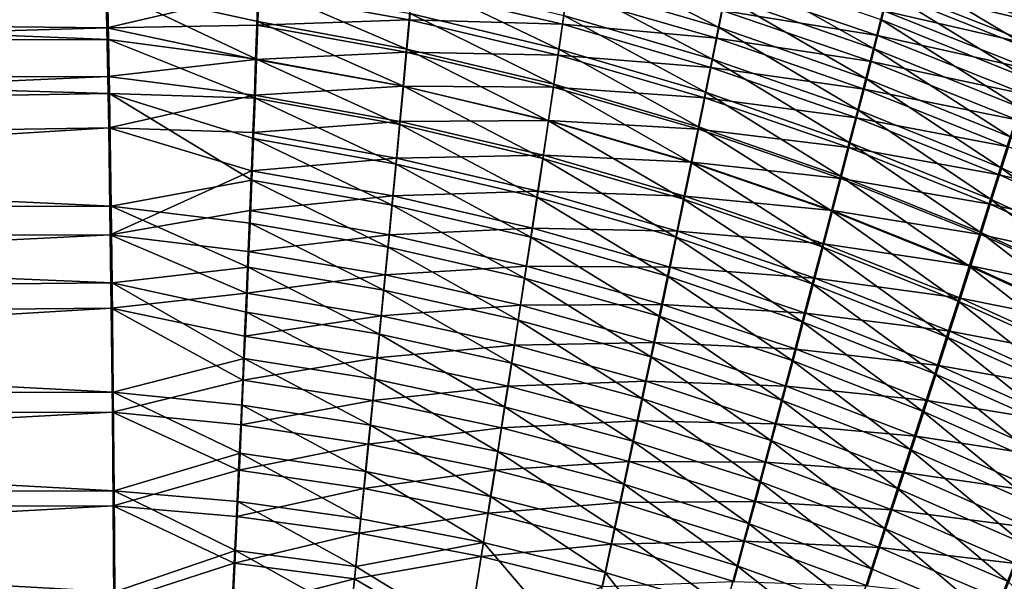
# Model space of a CAD drawing. Header units: metres. Extents: x -901 to 901, y -486 to 401.
# Tile 298 of 362: x 432 to 486, y 236 to 266. Entities that reach past the tile are written whole.
import ezdxf

# ---------------------------------------------------------------- set-up
doc = ezdxf.new("R2010")
doc.units = ezdxf.units.M

msp = doc.modelspace()

# ---------------------------------------------------------------- linework, layer by layer
at = {"layer": 'top0'}
for points in [[(436.851135, 265.679199, -474.052582), (436.740387, 270.364105, -468.727539), (340.497589, 266.703278, -474.515442)], [(436.740387, 270.364105, -468.727539), (436.851135, 265.679199, -474.052582), (445.057251, 267.607117, -471.619995)], [(487.782837, 265.769043, -467.883087), (479.61142, 269.024963, -466.960449), (479.942596, 270.356506, -464.868896)], [(488.189423, 267.091675, -465.864136), (487.782837, 265.769043, -467.883087), (479.942596, 270.356506, -464.868896)], [(470.065552, 265.718536, -474.015533), (461.920258, 268.110291, -473.246002), (462.158661, 269.786163, -471.250549)], [(470.395264, 267.376343, -472.098633), (470.065552, 265.718536, -474.015533), (462.158661, 269.786163, -471.250549)], [(478.48407, 264.564972, -472.877502), (470.395264, 267.376343, -472.098633), (470.70697, 268.957153, -470.114075)], [(478.8815, 266.126617, -470.96759), (478.48407, 264.564972, -472.877502), (470.70697, 268.957153, -470.114075)], [(487.350891, 264.372803, -469.845306), (479.257507, 267.614166, -468.994324), (479.61142, 269.024963, -466.960449)], [(479.655151, 269.06192, -461.245758), (479.360931, 267.871429, -463.287262), (487.866486, 265.854248, -462.258942)], [(487.782837, 265.769043, -467.883087), (487.350891, 264.372803, -469.845306), (479.61142, 269.024963, -466.960449)], [(479.655151, 269.06192, -461.245758), (487.866486, 265.854248, -462.258942), (488.204803, 266.968109, -460.24057)], [(340.600128, 264.878418, -480.498047), (340.522736, 268.896362, -476.562286), (436.941589, 265.041138, -478.792328)], [(340.522736, 268.896362, -476.562286), (436.885895, 267.807922, -476.166229), (436.941589, 265.041138, -478.792328)], [(436.885895, 267.807922, -476.166229), (445.121124, 267.976532, -475.623352), (445.054077, 266.020081, -477.550995)], [(445.054077, 266.020081, -477.550995), (445.121124, 267.976532, -475.623352), (453.141541, 264.522949, -478.190674)], [(453.141541, 264.522949, -478.190674), (445.121124, 267.976532, -475.623352), (453.316986, 266.458099, -476.345215)], [(461.400879, 264.521667, -477.016144), (453.316986, 266.458099, -476.345215), (453.482391, 268.313568, -474.418274)], [(461.667511, 266.354431, -475.168915), (461.400879, 264.521667, -477.016144), (453.482391, 268.313568, -474.418274)], [(469.718384, 263.986572, -475.861816), (461.667511, 266.354431, -475.168915), (461.920258, 268.110291, -473.246002)], [(470.065552, 265.718536, -474.015533), (469.718384, 263.986572, -475.861816), (461.920258, 268.110291, -473.246002)], [(478.706543, 265.260559, -467.213226), (470.549561, 268.048584, -466.332031), (470.26947, 266.619537, -468.282349)], [(470.549561, 268.048584, -466.332031), (478.706543, 265.260559, -467.213226), (479.044586, 266.603699, -465.277679)], [(487.50293, 264.66687, -464.230652), (479.360931, 267.871429, -463.287262), (479.044586, 266.603699, -465.277679)], [(479.360931, 267.871429, -463.287262), (487.50293, 264.66687, -464.230652), (487.866486, 265.854248, -462.258942)], [(445.057251, 267.607117, -471.619995), (436.851135, 265.679199, -474.052582), (444.998718, 265.826019, -473.535126)], [(436.941589, 265.041138, -478.792328), (436.885895, 267.807922, -476.166229), (444.981171, 263.981232, -479.390717)], [(436.885895, 267.807922, -476.166229), (445.054077, 266.020081, -477.550995), (444.981171, 263.981232, -479.390717)], [(453.265381, 266.117676, -472.385132), (445.057251, 267.607117, -471.619995), (444.998718, 265.826019, -473.535126)], [(445.057251, 267.607117, -471.619995), (453.265381, 266.117676, -472.385132), (453.413696, 267.805359, -470.476746)], [(453.413696, 267.805359, -470.476746), (453.265381, 266.117676, -472.385132), (461.602509, 265.877258, -471.266296)], [(453.413696, 267.805359, -470.476746), (461.602509, 265.877258, -471.266296), (461.830322, 267.472809, -469.367096)], [(461.830322, 267.472809, -469.367096), (461.602509, 265.877258, -471.266296), (469.97168, 265.114563, -470.171021)], [(469.97168, 265.114563, -470.171021), (470.26947, 266.619537, -468.282349), (461.830322, 267.472809, -469.367096)], [(478.065948, 262.931915, -474.721375), (470.065552, 265.718536, -474.015533), (470.395264, 267.376343, -472.098633)], [(478.48407, 264.564972, -472.877502), (478.065948, 262.931915, -474.721375), (470.395264, 267.376343, -472.098633)], [(486.894348, 262.905365, -471.748047), (478.8815, 266.126617, -470.96759), (479.257507, 267.614166, -468.994324)], [(487.350891, 264.372803, -469.845306), (486.894348, 262.905365, -471.748047), (479.257507, 267.614166, -468.994324)], [(436.851135, 265.679199, -474.052582), (340.497589, 266.703278, -474.515442), (340.571289, 262.877625, -478.262878)], [(461.120789, 262.61496, -478.784393), (453.141541, 264.522949, -478.190674), (453.316986, 266.458099, -476.345215)], [(461.400879, 264.521667, -477.016144), (461.120789, 262.61496, -478.784393), (453.316986, 266.458099, -476.345215)], [(469.35437, 262.183258, -477.634552), (461.400879, 264.521667, -477.016144), (461.667511, 266.354431, -475.168915)], [(469.718384, 263.986572, -475.861816), (469.35437, 262.183258, -477.634552), (461.667511, 266.354431, -475.168915)], [(478.347412, 263.844452, -469.091064), (470.26947, 266.619537, -468.282349), (469.97168, 265.114563, -470.171021)], [(478.347412, 263.844452, -469.091064), (478.706543, 265.260559, -467.213226), (470.26947, 266.619537, -468.282349)], [(479.044586, 266.603699, -465.277679), (478.706543, 265.260559, -467.213226), (487.114685, 263.407715, -466.151917)], [(487.114685, 263.407715, -466.151917), (487.50293, 264.66687, -464.230652), (479.044586, 266.603699, -465.277679)], [(436.851135, 265.679199, -474.052582), (444.934509, 263.963287, -475.370239), (444.998718, 265.826019, -473.535126)], [(444.998718, 265.826019, -473.535126), (444.934509, 263.963287, -475.370239), (453.107208, 264.351135, -474.21933)], [(444.981171, 263.981232, -479.390717), (445.054077, 266.020081, -477.550995), (452.956329, 262.511292, -479.951141)], [(453.107208, 264.351135, -474.21933), (453.265381, 266.117676, -472.385132), (444.998718, 265.826019, -473.535126)], [(452.956329, 262.511292, -479.951141), (445.054077, 266.020081, -477.550995), (453.141541, 264.522949, -478.190674)], [(461.360962, 264.205658, -473.096497), (453.265381, 266.117676, -472.385132), (453.107208, 264.351135, -474.21933)], [(453.265381, 266.117676, -472.385132), (461.360962, 264.205658, -473.096497), (461.602509, 265.877258, -471.266296)], [(461.602509, 265.877258, -471.266296), (461.360962, 264.205658, -473.096497), (469.656708, 263.536346, -471.995331)], [(461.602509, 265.877258, -471.266296), (469.656708, 263.536346, -471.995331), (469.97168, 265.114563, -470.171021)], [(477.627777, 261.230103, -476.49649), (469.718384, 263.986572, -475.861816), (470.065552, 265.718536, -474.015533)], [(478.065948, 262.931915, -474.721375), (477.627777, 261.230103, -476.49649), (470.065552, 265.718536, -474.015533)], [(486.414001, 261.369202, -473.588837), (478.48407, 264.564972, -472.877502), (478.8815, 266.126617, -470.96759)], [(486.894348, 262.905365, -471.748047), (486.414001, 261.369202, -473.588837), (478.8815, 266.126617, -470.96759)], [(436.904175, 263.042816, -476.555054), (436.851135, 265.679199, -474.052582), (340.571289, 262.877625, -478.262878)], [(436.851135, 265.679199, -474.052582), (436.904175, 263.042816, -476.555054), (444.934509, 263.963287, -475.370239)], [(486.70224, 262.078552, -468.019196), (478.706543, 265.260559, -467.213226), (478.347412, 263.844452, -469.091064)], [(478.706543, 265.260559, -467.213226), (486.70224, 262.078552, -468.019196), (487.114685, 263.407715, -466.151917)], [(340.600128, 264.878418, -480.498047), (436.941589, 265.041138, -478.792328), (436.994354, 262.11969, -481.24527)], [(340.671661, 260.522583, -484.056396), (340.600128, 264.878418, -480.498047), (436.994354, 262.11969, -481.24527)], [(436.994354, 262.11969, -481.24527), (436.941589, 265.041138, -478.792328), (444.902557, 261.863525, -481.138855)], [(436.941589, 265.041138, -478.792328), (444.981171, 263.981232, -479.390717), (444.902557, 261.863525, -481.138855)], [(469.97168, 265.114563, -470.171021), (469.656708, 263.536346, -471.995331), (477.967896, 262.357849, -470.9086)], [(477.967896, 262.357849, -470.9086), (478.347412, 263.844452, -469.091064), (469.97168, 265.114563, -470.171021)], [(444.934509, 263.963287, -475.370239), (452.939453, 262.508759, -475.975952), (453.107208, 264.351135, -474.21933)], [(453.107208, 264.351135, -474.21933), (452.939453, 262.508759, -475.975952), (461.106201, 262.460815, -474.854584)], [(460.827637, 260.63739, -480.47049), (452.956329, 262.511292, -479.951141), (453.141541, 264.522949, -478.190674)], [(461.106201, 262.460815, -474.854584), (461.360962, 264.205658, -473.096497), (453.107208, 264.351135, -474.21933)], [(461.120789, 262.61496, -478.784393), (460.827637, 260.63739, -480.47049), (453.141541, 264.522949, -478.190674)], [(469.325104, 261.887573, -473.752411), (461.360962, 264.205658, -473.096497), (461.106201, 262.460815, -474.854584)], [(468.97406, 260.311432, -479.33078), (461.120789, 262.61496, -478.784393), (461.400879, 264.521667, -477.016144)], [(461.360962, 264.205658, -473.096497), (469.325104, 261.887573, -473.752411), (469.656708, 263.536346, -471.995331)], [(469.35437, 262.183258, -477.634552), (468.97406, 260.311432, -479.33078), (461.400879, 264.521667, -477.016144)], [(485.910614, 259.766815, -475.365143), (478.065948, 262.931915, -474.721375), (478.48407, 264.564972, -472.877502)], [(486.414001, 261.369202, -473.588837), (485.910614, 259.766815, -475.365143), (478.48407, 264.564972, -472.877502)], [(436.904175, 263.042816, -476.555054), (444.864716, 262.022095, -477.121643), (444.934509, 263.963287, -475.370239)], [(444.934509, 263.963287, -475.370239), (444.864716, 262.022095, -477.121643), (452.939453, 262.508759, -475.975952)], [(444.902557, 261.863525, -481.138855), (444.981171, 263.981232, -479.390717), (452.761688, 260.426453, -481.62326)], [(452.761688, 260.426453, -481.62326), (444.981171, 263.981232, -479.390717), (452.956329, 262.511292, -479.951141)], [(477.170227, 259.462158, -478.200165), (469.35437, 262.183258, -477.634552), (469.718384, 263.986572, -475.861816)], [(477.627777, 261.230103, -476.49649), (477.170227, 259.462158, -478.200165), (469.718384, 263.986572, -475.861816)], [(486.266357, 260.681702, -469.829834), (478.347412, 263.844452, -469.091064), (477.967896, 262.357849, -470.9086)], [(486.266357, 260.681702, -469.829834), (486.70224, 262.078552, -468.019196), (478.347412, 263.844452, -469.091064)], [(436.904175, 263.042816, -476.555054), (340.571289, 262.877625, -478.262878), (340.639374, 258.730255, -481.65094)], [(436.954468, 260.259003, -478.892365), (436.904175, 263.042816, -476.555054), (340.639374, 258.730255, -481.65094)], [(436.904175, 263.042816, -476.555054), (436.954468, 260.259003, -478.892365), (444.864716, 262.022095, -477.121643)], [(469.656708, 263.536346, -471.995331), (469.325104, 261.887573, -473.752411), (477.568604, 260.803314, -472.663269)], [(469.656708, 263.536346, -471.995331), (477.568604, 260.803314, -472.663269), (477.967896, 262.357849, -470.9086)], [(444.864716, 262.022095, -477.121643), (452.762421, 260.593567, -477.651703), (452.939453, 262.508759, -475.975952)], [(460.521942, 258.59201, -482.07135), (452.761688, 260.426453, -481.62326), (452.956329, 262.511292, -479.951141)], [(452.939453, 262.508759, -475.975952), (452.762421, 260.593567, -477.651703), (460.838562, 260.64566, -476.537537)], [(452.939453, 262.508759, -475.975952), (460.838562, 260.64566, -476.537537), (461.106201, 262.460815, -474.854584)], [(460.827637, 260.63739, -480.47049), (460.521942, 258.59201, -482.07135), (452.956329, 262.511292, -479.951141)], [(468.578033, 258.373962, -480.947601), (460.827637, 260.63739, -480.47049), (461.120789, 262.61496, -478.784393)], [(468.97406, 260.311432, -479.33078), (468.578033, 258.373962, -480.947601), (461.120789, 262.61496, -478.784393)], [(485.384979, 258.100677, -477.074524), (477.627777, 261.230103, -476.49649), (478.065948, 262.931915, -474.721375)], [(485.910614, 259.766815, -475.365143), (485.384979, 258.100677, -477.074524), (478.065948, 262.931915, -474.721375)], [(340.671661, 260.522583, -484.056396), (436.994354, 262.11969, -481.24527), (437.088409, 256.005157, -485.505524)], [(436.954468, 260.259003, -478.892365), (444.78949, 260.005829, -478.785828), (444.864716, 262.022095, -477.121643)], [(437.088409, 256.005157, -485.505524), (436.994354, 262.11969, -481.24527), (444.728821, 257.408356, -484.348602)], [(444.728821, 257.408356, -484.348602), (436.994354, 262.11969, -481.24527), (444.81839, 259.671143, -482.792389)], [(436.994354, 262.11969, -481.24527), (444.902557, 261.863525, -481.138855), (444.81839, 259.671143, -482.792389)], [(444.864716, 262.022095, -477.121643), (444.78949, 260.005829, -478.785828), (452.762421, 260.593567, -477.651703)], [(461.106201, 262.460815, -474.854584), (460.838562, 260.64566, -476.537537), (468.977386, 260.170929, -475.439484)], [(468.977386, 260.170929, -475.439484), (469.325104, 261.887573, -473.752411), (461.106201, 262.460815, -474.854584)], [(476.694061, 257.630798, -479.829681), (468.97406, 260.311432, -479.33078), (469.35437, 262.183258, -477.634552)], [(477.170227, 259.462158, -478.200165), (476.694061, 257.630798, -479.829681), (469.35437, 262.183258, -477.634552)], [(477.967896, 262.357849, -470.9086), (477.568604, 260.803314, -472.663269), (485.807739, 259.219482, -471.581543)], [(485.807739, 259.219482, -471.581543), (486.266357, 260.681702, -469.829834), (477.967896, 262.357849, -470.9086)], [(444.81839, 259.671143, -482.792389), (444.902557, 261.863525, -481.138855), (452.557983, 258.272369, -483.204346)], [(452.557983, 258.272369, -483.204346), (444.902557, 261.863525, -481.138855), (452.761688, 260.426453, -481.62326)], [(477.150177, 259.18338, -474.352539), (469.325104, 261.887573, -473.752411), (468.977386, 260.170929, -475.439484)], [(469.325104, 261.887573, -473.752411), (477.150177, 259.18338, -474.352539), (477.568604, 260.803314, -472.663269)], [(484.83786, 256.373291, -478.714447), (477.170227, 259.462158, -478.200165), (477.627777, 261.230103, -476.49649)], [(485.384979, 258.100677, -477.074524), (484.83786, 256.373291, -478.714447), (477.627777, 261.230103, -476.49649)], [(340.736786, 255.864273, -487.211304), (340.671661, 260.522583, -484.056396), (437.088409, 256.005157, -485.505524)], [(444.78949, 260.005829, -478.785828), (452.576355, 258.608734, -479.243317), (452.762421, 260.593567, -477.651703)], [(460.204224, 256.482483, -483.584534), (452.557983, 258.272369, -483.204346), (452.761688, 260.426453, -481.62326)], [(452.762421, 260.593567, -477.651703), (452.576355, 258.608734, -479.243317), (460.558502, 258.763062, -478.142273)], [(460.521942, 258.59201, -482.07135), (460.204224, 256.482483, -483.584534), (452.761688, 260.426453, -481.62326)], [(452.762421, 260.593567, -477.651703), (460.558502, 258.763062, -478.142273), (460.838562, 260.64566, -476.537537)], [(468.16687, 256.373779, -482.482147), (460.521942, 258.59201, -482.07135), (460.827637, 260.63739, -480.47049)], [(460.838562, 260.64566, -476.537537), (460.558502, 258.763062, -478.142273), (468.614166, 258.38916, -477.053741)], [(468.578033, 258.373962, -480.947601), (468.16687, 256.373779, -482.482147), (460.827637, 260.63739, -480.47049)], [(460.838562, 260.64566, -476.537537), (468.614166, 258.38916, -477.053741), (468.977386, 260.170929, -475.439484)], [(477.568604, 260.803314, -472.663269), (477.150177, 259.18338, -474.352539), (485.327179, 257.694275, -473.271851)], [(477.568604, 260.803314, -472.663269), (485.327179, 257.694275, -473.271851), (485.807739, 259.219482, -471.581543)], [(436.954468, 260.259003, -478.892365), (340.639374, 258.730255, -481.65094), (340.701385, 254.294876, -484.654846)], [(437.043976, 254.439285, -482.94696), (436.954468, 260.259003, -478.892365), (340.701385, 254.294876, -484.654846)], [(444.78949, 260.005829, -478.785828), (436.954468, 260.259003, -478.892365), (444.708954, 257.918488, -480.360016)], [(436.954468, 260.259003, -478.892365), (437.043976, 254.439285, -482.94696), (444.708954, 257.918488, -480.360016)], [(452.576355, 258.608734, -479.243317), (444.78949, 260.005829, -478.785828), (444.708954, 257.918488, -480.360016)], [(476.19989, 255.738632, -481.382324), (468.578033, 258.373962, -480.947601), (468.97406, 260.311432, -479.33078)], [(468.977386, 260.170929, -475.439484), (468.614166, 258.38916, -477.053741), (476.713318, 257.50058, -475.973785)], [(476.694061, 257.630798, -479.829681), (476.19989, 255.738632, -481.382324), (468.97406, 260.311432, -479.33078)], [(476.713318, 257.50058, -475.973785), (477.150177, 259.18338, -474.352539), (468.977386, 260.170929, -475.439484)], [(444.728821, 257.408356, -484.348602), (444.81839, 259.671143, -482.792389), (452.345551, 256.05304, -484.691833)], [(452.345551, 256.05304, -484.691833), (444.81839, 259.671143, -482.792389), (452.557983, 258.272369, -483.204346)], [(484.270111, 254.587143, -480.28244), (476.694061, 257.630798, -479.829681), (477.170227, 259.462158, -478.200165)], [(484.83786, 256.373291, -478.714447), (484.270111, 254.587143, -480.28244), (477.170227, 259.462158, -478.200165)], [(492.977173, 254.611069, -477.598755), (485.384979, 258.100677, -477.074524), (485.910614, 259.766815, -475.365143)], [(452.576355, 258.608734, -479.243317), (460.266418, 256.815948, -479.665894), (460.558502, 258.763062, -478.142273)], [(460.558502, 258.763062, -478.142273), (460.266418, 256.815948, -479.665894), (468.235931, 256.544891, -478.592407)], [(460.558502, 258.763062, -478.142273), (468.235931, 256.544891, -478.592407), (468.614166, 258.38916, -477.053741)], [(484.825409, 256.108459, -474.898468), (477.150177, 259.18338, -474.352539), (476.713318, 257.50058, -475.973785)], [(477.150177, 259.18338, -474.352539), (484.825409, 256.108459, -474.898468), (485.327179, 257.694275, -473.271851)], [(485.807739, 259.219482, -471.581543), (485.327179, 257.694275, -473.271851), (493.478088, 255.713547, -472.192932)], [(452.381653, 256.558014, -480.74826), (452.576355, 258.608734, -479.243317), (444.708954, 257.918488, -480.360016)], [(459.875061, 254.312576, -485.007721), (452.345551, 256.05304, -484.691833), (452.557983, 258.272369, -483.204346)], [(460.266418, 256.815948, -479.665894), (452.576355, 258.608734, -479.243317), (452.381653, 256.558014, -480.74826)], [(460.204224, 256.482483, -483.584534), (459.875061, 254.312576, -485.007721), (452.557983, 258.272369, -483.204346)], [(467.741272, 254.314209, -483.93219), (460.204224, 256.482483, -483.584534), (460.521942, 258.59201, -482.07135)], [(468.16687, 256.373779, -482.482147), (467.741272, 254.314209, -483.93219), (460.521942, 258.59201, -482.07135)], [(475.688446, 253.788422, -482.85553), (468.16687, 256.373779, -482.482147), (468.578033, 258.373962, -480.947601)], [(468.614166, 258.38916, -477.053741), (468.235931, 256.544891, -478.592407), (476.258667, 255.757416, -477.524445)], [(476.19989, 255.738632, -481.382324), (475.688446, 253.788422, -482.85553), (468.578033, 258.373962, -480.947601)], [(468.614166, 258.38916, -477.053741), (476.258667, 255.757416, -477.524445), (476.713318, 257.50058, -475.973785)], [(444.708954, 257.918488, -480.360016), (437.043976, 254.439285, -482.94696), (444.62326, 255.764145, -481.841492)], [(444.708954, 257.918488, -480.360016), (444.62326, 255.764145, -481.841492), (452.381653, 256.558014, -480.74826)], [(485.327179, 257.694275, -473.271851), (484.825409, 256.108459, -474.898468), (492.919495, 254.222595, -473.824005)], [(492.344543, 252.928711, -479.180084), (484.83786, 256.373291, -478.714447), (485.384979, 258.100677, -477.074524)], [(485.327179, 257.694275, -473.271851), (492.919495, 254.222595, -473.824005), (493.478088, 255.713547, -472.192932)], [(492.977173, 254.611069, -477.598755), (492.344543, 252.928711, -479.180084), (485.384979, 258.100677, -477.074524)], [(444.634033, 255.079544, -485.804657), (437.088409, 256.005157, -485.505524), (444.728821, 257.408356, -484.348602)], [(444.634033, 255.079544, -485.804657), (444.728821, 257.408356, -484.348602), (452.124847, 253.772491, -486.083252)], [(452.124847, 253.772491, -486.083252), (444.728821, 257.408356, -484.348602), (452.345551, 256.05304, -484.691833)], [(483.682465, 252.744736, -481.776031), (476.19989, 255.738632, -481.382324), (476.694061, 257.630798, -479.829681)], [(476.713318, 257.50058, -475.973785), (476.258667, 255.757416, -477.524445), (484.303162, 254.464386, -476.458984)], [(484.270111, 254.587143, -480.28244), (483.682465, 252.744736, -481.776031), (476.694061, 257.630798, -479.829681)], [(484.303162, 254.464386, -476.458984), (484.825409, 256.108459, -474.898468), (476.713318, 257.50058, -475.973785)], [(459.962891, 254.807831, -481.106079), (460.266418, 256.815948, -479.665894), (452.381653, 256.558014, -480.74826)], [(467.843262, 254.640945, -480.052765), (460.266418, 256.815948, -479.665894), (459.962891, 254.807831, -481.106079)], [(460.266418, 256.815948, -479.665894), (467.843262, 254.640945, -480.052765), (468.235931, 256.544891, -478.592407)], [(444.62326, 255.764145, -481.841492), (452.178619, 254.44519, -482.164154), (452.381653, 256.558014, -480.74826)], [(452.381653, 256.558014, -480.74826), (452.178619, 254.44519, -482.164154), (459.962891, 254.807831, -481.106079)], [(467.302002, 252.198761, -485.295654), (459.875061, 254.312576, -485.007721), (460.204224, 256.482483, -483.584534)], [(467.741272, 254.314209, -483.93219), (467.302002, 252.198761, -485.295654), (460.204224, 256.482483, -483.584534)], [(475.160553, 251.78331, -484.247253), (467.741272, 254.314209, -483.93219), (468.16687, 256.373779, -482.482147)], [(468.235931, 256.544891, -478.592407), (467.843262, 254.640945, -480.052765), (475.786835, 253.956451, -479.001953)], [(475.688446, 253.788422, -482.85553), (475.160553, 251.78331, -484.247253), (468.16687, 256.373779, -482.482147)], [(468.235931, 256.544891, -478.592407), (475.786835, 253.956451, -479.001953), (476.258667, 255.757416, -477.524445)], [(491.689545, 251.191956, -480.691589), (484.270111, 254.587143, -480.28244), (484.83786, 256.373291, -478.714447)], [(492.337921, 252.675491, -475.393005), (484.825409, 256.108459, -474.898468), (484.303162, 254.464386, -476.458984)], [(484.825409, 256.108459, -474.898468), (492.337921, 252.675491, -475.393005), (492.919495, 254.222595, -473.824005)], [(492.344543, 252.928711, -479.180084), (491.689545, 251.191956, -480.691589), (484.83786, 256.373291, -478.714447)], [(340.736786, 255.864273, -487.211304), (437.088409, 256.005157, -485.505524), (437.141937, 251.831802, -487.844757)], [(340.795013, 250.940292, -489.938324), (340.736786, 255.864273, -487.211304), (437.141937, 251.831802, -487.844757)], [(437.043976, 254.439285, -482.94696), (444.532593, 253.546936, -483.227661), (444.62326, 255.764145, -481.841492)], [(437.141937, 251.831802, -487.844757), (437.088409, 256.005157, -485.505524), (444.53421, 252.688995, -487.157837)], [(437.088409, 256.005157, -485.505524), (444.634033, 255.079544, -485.804657), (444.53421, 252.688995, -487.157837)], [(444.62326, 255.764145, -481.841492), (444.532593, 253.546936, -483.227661), (452.178619, 254.44519, -482.164154)], [(459.535004, 252.085999, -486.338654), (452.124847, 253.772491, -486.083252), (452.345551, 256.05304, -484.691833)], [(459.875061, 254.312576, -485.007721), (459.535004, 252.085999, -486.338654), (452.345551, 256.05304, -484.691833)], [(483.075714, 250.848648, -483.19278), (475.688446, 253.788422, -482.85553), (476.19989, 255.738632, -481.382324)], [(476.258667, 255.757416, -477.524445), (475.786835, 253.956451, -479.001953), (483.76123, 252.76445, -477.95105)], [(483.682465, 252.744736, -481.776031), (483.075714, 250.848648, -483.19278), (476.19989, 255.738632, -481.382324)], [(476.258667, 255.757416, -477.524445), (483.76123, 252.76445, -477.95105), (484.303162, 254.464386, -476.458984)], [(444.53421, 252.688995, -487.157837), (444.634033, 255.079544, -485.804657), (451.89621, 251.434753, -487.376007)], [(451.89621, 251.434753, -487.376007), (444.634033, 255.079544, -485.804657), (452.124847, 253.772491, -486.083252)], [(452.178619, 254.44519, -482.164154), (459.648438, 252.742233, -482.460602), (459.962891, 254.807831, -481.106079)], [(459.962891, 254.807831, -481.106079), (459.648438, 252.742233, -482.460602), (467.436829, 252.680557, -481.432739)], [(467.436829, 252.680557, -481.432739), (467.843262, 254.640945, -480.052765), (459.962891, 254.807831, -481.106079)], [(475.298553, 252.100281, -480.40387), (467.843262, 254.640945, -480.052765), (467.436829, 252.680557, -481.432739)], [(467.843262, 254.640945, -480.052765), (475.298553, 252.100281, -480.40387), (475.786835, 253.956451, -479.001953)], [(491.013031, 249.403107, -482.13092), (483.682465, 252.744736, -481.776031), (484.270111, 254.587143, -480.28244)], [(491.689545, 251.191956, -480.691589), (491.013031, 249.403107, -482.13092), (484.270111, 254.587143, -480.28244)], [(437.043976, 254.439285, -482.94696), (340.701385, 254.294876, -484.654846), (340.756836, 249.606522, -487.251373)], [(437.094971, 250.464966, -485.174622), (437.043976, 254.439285, -482.94696), (340.756836, 249.606522, -487.251373)], [(444.532593, 253.546936, -483.227661), (437.043976, 254.439285, -482.94696), (444.437134, 251.270966, -484.515839)], [(437.043976, 254.439285, -482.94696), (437.094971, 250.464966, -485.174622), (444.437134, 251.270966, -484.515839)], [(444.532593, 253.546936, -483.227661), (451.967682, 252.274109, -483.488556), (452.178619, 254.44519, -482.164154)], [(452.178619, 254.44519, -482.164154), (451.967682, 252.274109, -483.488556), (459.648438, 252.742233, -482.460602)], [(466.849701, 250.03093, -486.570404), (459.535004, 252.085999, -486.338654), (459.875061, 254.312576, -485.007721)], [(467.302002, 252.198761, -485.295654), (466.849701, 250.03093, -486.570404), (459.875061, 254.312576, -485.007721)], [(474.617096, 249.726532, -485.555542), (467.302002, 252.198761, -485.295654), (467.741272, 254.314209, -483.93219)], [(475.160553, 251.78331, -484.247253), (474.617096, 249.726532, -485.555542), (467.741272, 254.314209, -483.93219)], [(475.786835, 253.956451, -479.001953), (475.298553, 252.100281, -480.40387), (483.200317, 251.011002, -479.372284)], [(475.786835, 253.956451, -479.001953), (483.200317, 251.011002, -479.372284), (483.76123, 252.76445, -477.95105)], [(484.303162, 254.464386, -476.458984), (483.76123, 252.76445, -477.95105), (491.734192, 251.074417, -476.897736)], [(491.734192, 251.074417, -476.897736), (492.337921, 252.675491, -475.393005), (484.303162, 254.464386, -476.458984)], [(444.532593, 253.546936, -483.227661), (444.437134, 251.270966, -484.515839), (451.967682, 252.274109, -483.488556)], [(451.89621, 251.434753, -487.376007), (452.124847, 253.772491, -486.083252), (459.184662, 249.806488, -487.574951)], [(452.124847, 253.772491, -486.083252), (459.535004, 252.085999, -486.338654), (459.184662, 249.806488, -487.574951)], [(482.450867, 248.901764, -484.530853), (475.160553, 251.78331, -484.247253), (475.688446, 253.788422, -482.85553)], [(483.075714, 250.848648, -483.19278), (482.450867, 248.901764, -484.530853), (475.688446, 253.788422, -482.85553)], [(437.141937, 251.831802, -487.844757), (444.53421, 252.688995, -487.157837), (444.429535, 250.241043, -488.405273)], [(444.429535, 250.241043, -488.405273), (444.53421, 252.688995, -487.157837), (451.660065, 249.043839, -488.567596)], [(451.660065, 249.043839, -488.567596), (444.53421, 252.688995, -487.157837), (451.89621, 251.434753, -487.376007)], [(451.967682, 252.274109, -483.488556), (459.323608, 250.622726, -483.727295), (459.648438, 252.742233, -482.460602)], [(459.648438, 252.742233, -482.460602), (459.323608, 250.622726, -483.727295), (467.017334, 250.667007, -482.730286)], [(459.648438, 252.742233, -482.460602), (467.017334, 250.667007, -482.730286), (467.436829, 252.680557, -481.432739)], [(467.436829, 252.680557, -481.432739), (467.017334, 250.667007, -482.730286), (474.794617, 250.191895, -481.72821)], [(474.794617, 250.191895, -481.72821), (475.298553, 252.100281, -480.40387), (467.436829, 252.680557, -481.432739)], [(490.315948, 247.564606, -483.495911), (483.075714, 250.848648, -483.19278), (483.682465, 252.744736, -481.776031)], [(483.76123, 252.76445, -477.95105), (483.200317, 251.011002, -479.372284), (491.109131, 249.421616, -478.335999)], [(491.013031, 249.403107, -482.13092), (490.315948, 247.564606, -483.495911), (483.682465, 252.744736, -481.776031)], [(483.76123, 252.76445, -477.95105), (491.109131, 249.421616, -478.335999), (491.734192, 251.074417, -476.897736)], [(340.795013, 250.940292, -489.938324), (437.141937, 251.831802, -487.844757), (437.205383, 245.904312, -490.498169)], [(437.205383, 245.904312, -490.498169), (437.141937, 251.831802, -487.844757), (444.320099, 247.740021, -489.54425)], [(444.320099, 247.740021, -489.54425), (437.141937, 251.831802, -487.844757), (444.429535, 250.241043, -488.405273)], [(444.437134, 251.270966, -484.515839), (451.749207, 250.048599, -484.719086), (451.967682, 252.274109, -483.488556)], [(451.967682, 252.274109, -483.488556), (451.749207, 250.048599, -484.719086), (459.323608, 250.622726, -483.727295)], [(459.535004, 252.085999, -486.338654), (466.385162, 247.814148, -487.754333), (459.184662, 249.806488, -487.574951)], [(466.385162, 247.814148, -487.754333), (459.535004, 252.085999, -486.338654), (466.849701, 250.03093, -486.570404)], [(474.058899, 247.621292, -486.778473), (466.849701, 250.03093, -486.570404), (467.302002, 252.198761, -485.295654)], [(474.617096, 249.726532, -485.555542), (474.058899, 247.621292, -486.778473), (467.302002, 252.198761, -485.295654)], [(482.621216, 249.206497, -480.720428), (475.298553, 252.100281, -480.40387), (474.794617, 250.191895, -481.72821)], [(475.298553, 252.100281, -480.40387), (482.621216, 249.206497, -480.720428), (483.200317, 251.011002, -479.372284)], [(458.824554, 247.477814, -488.714386), (451.660065, 249.043839, -488.567596), (451.89621, 251.434753, -487.376007)], [(458.824554, 247.477814, -488.714386), (451.89621, 251.434753, -487.376007), (459.184662, 249.806488, -487.574951)], [(481.808838, 246.907104, -485.788452), (474.617096, 249.726532, -485.555542), (475.160553, 251.78331, -484.247253)], [(482.450867, 248.901764, -484.530853), (481.808838, 246.907104, -485.788452), (475.160553, 251.78331, -484.247253)], [(340.845825, 245.78743, -492.212982), (340.795013, 250.940292, -489.938324), (437.205383, 245.904312, -490.498169)], [(444.437134, 251.270966, -484.515839), (437.094971, 250.464966, -485.174622), (444.336975, 248.940353, -485.7034)], [(451.749207, 250.048599, -484.719086), (444.437134, 251.270966, -484.515839), (444.336975, 248.940353, -485.7034)], [(489.599304, 245.679123, -484.784821), (482.450867, 248.901764, -484.530853), (483.075714, 250.848648, -483.19278)], [(483.200317, 251.011002, -479.372284), (482.621216, 249.206497, -480.720428), (490.463593, 247.719299, -479.705627)], [(490.315948, 247.564606, -483.495911), (489.599304, 245.679123, -484.784821), (483.075714, 250.848648, -483.19278)], [(483.200317, 251.011002, -479.372284), (490.463593, 247.719299, -479.705627), (491.109131, 249.421616, -478.335999)], [(437.094971, 250.464966, -485.174622), (340.756836, 249.606522, -487.251373), (340.805206, 244.700256, -489.417206)], [(437.155365, 244.822952, -487.700287), (437.094971, 250.464966, -485.174622), (340.805206, 244.700256, -489.417206)], [(437.094971, 250.464966, -485.174622), (444.232361, 246.559204, -486.787689), (444.336975, 248.940353, -485.7034)], [(437.094971, 250.464966, -485.174622), (437.155365, 244.822952, -487.700287), (444.232361, 246.559204, -486.787689)], [(444.320099, 247.740021, -489.54425), (444.429535, 250.241043, -488.405273), (451.416779, 246.603775, -489.655487)], [(451.416779, 246.603775, -489.655487), (444.429535, 250.241043, -488.405273), (451.660065, 249.043839, -488.567596)], [(459.323608, 250.622726, -483.727295), (451.749207, 250.048599, -484.719086), (458.988953, 248.452866, -484.903931)], [(466.585449, 248.603607, -483.94339), (459.323608, 250.622726, -483.727295), (458.988953, 248.452866, -484.903931)], [(459.323608, 250.622726, -483.727295), (466.585449, 248.603607, -483.94339), (467.017334, 250.667007, -482.730286)], [(467.017334, 250.667007, -482.730286), (466.585449, 248.603607, -483.94339), (474.275787, 248.23436, -482.973175)], [(467.017334, 250.667007, -482.730286), (474.275787, 248.23436, -482.973175), (474.794617, 250.191895, -481.72821)], [(451.749207, 250.048599, -484.719086), (444.336975, 248.940353, -485.7034), (451.523529, 247.772491, -485.853302)], [(458.988953, 248.452866, -484.903931), (451.749207, 250.048599, -484.719086), (451.523529, 247.772491, -485.853302)], [(459.184662, 249.806488, -487.574951), (465.909119, 245.551926, -488.845367), (458.824554, 247.477814, -488.714386)], [(459.184662, 249.806488, -487.574951), (466.385162, 247.814148, -487.754333), (465.909119, 245.551926, -488.845367)], [(473.486816, 245.470825, -487.914124), (466.385162, 247.814148, -487.754333), (466.849701, 250.03093, -486.570404)], [(474.058899, 247.621292, -486.778473), (473.486816, 245.470825, -487.914124), (466.849701, 250.03093, -486.570404)], [(481.150574, 244.867645, -486.963806), (474.058899, 247.621292, -486.778473), (474.617096, 249.726532, -485.555542)], [(474.794617, 250.191895, -481.72821), (474.275787, 248.23436, -482.973175), (482.024841, 247.353699, -481.993683)], [(481.808838, 246.907104, -485.788452), (481.150574, 244.867645, -486.963806), (474.617096, 249.726532, -485.555542)], [(482.024841, 247.353699, -481.993683), (482.621216, 249.206497, -480.720428), (474.794617, 250.191895, -481.72821)], [(489.798401, 245.969757, -481.004486), (482.621216, 249.206497, -480.720428), (482.024841, 247.353699, -481.993683)], [(482.621216, 249.206497, -480.720428), (489.798401, 245.969757, -481.004486), (490.463593, 247.719299, -479.705627)], [(444.336975, 248.940353, -485.7034), (444.232361, 246.559204, -486.787689), (451.523529, 247.772491, -485.853302)], [(458.455322, 245.103683, -489.754608), (451.416779, 246.603775, -489.655487), (451.660065, 249.043839, -488.567596)], [(458.455322, 245.103683, -489.754608), (451.660065, 249.043839, -488.567596), (458.824554, 247.477814, -488.714386)], [(466.141876, 246.493668, -485.070099), (466.585449, 248.603607, -483.94339), (458.988953, 248.452866, -484.903931)], [(466.585449, 248.603607, -483.94339), (466.141876, 246.493668, -485.070099), (473.74292, 246.230743, -484.136932)], [(466.585449, 248.603607, -483.94339), (473.74292, 246.230743, -484.136932), (474.275787, 248.23436, -482.973175)], [(488.864136, 243.749435, -485.996002), (481.808838, 246.907104, -485.788452), (482.450867, 248.901764, -484.530853)], [(489.599304, 245.679123, -484.784821), (488.864136, 243.749435, -485.996002), (482.450867, 248.901764, -484.530853)], [(458.644989, 246.236206, -485.988373), (458.988953, 248.452866, -484.903931), (451.523529, 247.772491, -485.853302)], [(466.141876, 246.493668, -485.070099), (458.988953, 248.452866, -484.903931), (458.644989, 246.236206, -485.988373)], [(474.275787, 248.23436, -482.973175), (473.74292, 246.230743, -484.136932), (481.412079, 245.45546, -483.190369)], [(474.275787, 248.23436, -482.973175), (481.412079, 245.45546, -483.190369), (482.024841, 247.353699, -481.993683)], [(444.206177, 245.190231, -490.57196), (437.205383, 245.904312, -490.498169), (444.320099, 247.740021, -489.54425)], [(444.206177, 245.190231, -490.57196), (444.320099, 247.740021, -489.54425), (451.166718, 244.118607, -490.637177)], [(444.232361, 246.559204, -486.787689), (451.291046, 245.449631, -486.888824), (451.523529, 247.772491, -485.853302)], [(451.166718, 244.118607, -490.637177), (444.320099, 247.740021, -489.54425), (451.416779, 246.603775, -489.655487)], [(451.523529, 247.772491, -485.853302), (451.291046, 245.449631, -486.888824), (458.644989, 246.236206, -485.988373)], [(466.385162, 247.814148, -487.754333), (472.901703, 243.278366, -488.960571), (465.909119, 245.551926, -488.845367)], [(472.901703, 243.278366, -488.960571), (466.385162, 247.814148, -487.754333), (473.486816, 245.470825, -487.914124)], [(480.477081, 242.786377, -488.055115), (473.486816, 245.470825, -487.914124), (474.058899, 247.621292, -486.778473)], [(481.150574, 244.867645, -486.963806), (480.477081, 242.786377, -488.055115), (474.058899, 247.621292, -486.778473)], [(465.422241, 243.247711, -489.84137), (458.455322, 245.103683, -489.754608), (458.824554, 247.477814, -488.714386)], [(465.909119, 245.551926, -488.845367), (465.422241, 243.247711, -489.84137), (458.824554, 247.477814, -488.714386)], [(482.024841, 247.353699, -481.993683), (481.412079, 245.45546, -483.190369), (489.114594, 244.175537, -482.230927)], [(489.114594, 244.175537, -482.230927), (489.798401, 245.969757, -481.004486), (482.024841, 247.353699, -481.993683)], [(437.155365, 244.822952, -487.700287), (444.123413, 244.131668, -487.766052), (444.232361, 246.559204, -486.787689)], [(444.232361, 246.559204, -486.787689), (444.123413, 244.131668, -487.766052), (451.291046, 245.449631, -486.888824)], [(458.077484, 242.687866, -490.693329), (451.166718, 244.118607, -490.637177), (451.416779, 246.603775, -489.655487)], [(458.077484, 242.687866, -490.693329), (451.416779, 246.603775, -489.655487), (458.455322, 245.103683, -489.754608)], [(465.687286, 244.340485, -486.108398), (466.141876, 246.493668, -485.070099), (458.644989, 246.236206, -485.988373)], [(473.196808, 244.184113, -485.21759), (466.141876, 246.493668, -485.070099), (465.687286, 244.340485, -486.108398)], [(466.141876, 246.493668, -485.070099), (473.196808, 244.184113, -485.21759), (473.74292, 246.230743, -484.136932)], [(488.111511, 241.778336, -487.127808), (481.150574, 244.867645, -486.963806), (481.808838, 246.907104, -485.788452)], [(488.864136, 243.749435, -485.996002), (488.111511, 241.778336, -487.127808), (481.808838, 246.907104, -485.788452)], [(451.291046, 245.449631, -486.888824), (458.292297, 243.976318, -486.978394), (458.644989, 246.236206, -485.988373)], [(458.644989, 246.236206, -485.988373), (458.292297, 243.976318, -486.978394), (465.687286, 244.340485, -486.108398)], [(473.74292, 246.230743, -484.136932), (473.196808, 244.184113, -485.21759), (480.783844, 243.514618, -484.308777)], [(473.74292, 246.230743, -484.136932), (480.783844, 243.514618, -484.308777), (481.412079, 245.45546, -483.190369)], [(340.845825, 245.78743, -492.212982), (437.205383, 245.904312, -490.498169), (437.251465, 240.551544, -492.295929)], [(340.888763, 240.44519, -494.01355), (340.845825, 245.78743, -492.212982), (437.251465, 240.551544, -492.295929)], [(437.251465, 240.551544, -492.295929), (437.205383, 245.904312, -490.498169), (444.08786, 242.596329, -491.485901)], [(437.205383, 245.904312, -490.498169), (444.206177, 245.190231, -490.57196), (444.08786, 242.596329, -491.485901)], [(444.123413, 244.131668, -487.766052), (451.052124, 243.083817, -487.823242), (451.291046, 245.449631, -486.888824)], [(451.291046, 245.449631, -486.888824), (451.052124, 243.083817, -487.823242), (458.292297, 243.976318, -486.978394)], [(465.422241, 243.247711, -489.84137), (465.909119, 245.551926, -488.845367), (472.304443, 241.047134, -489.915863)], [(465.909119, 245.551926, -488.845367), (472.901703, 243.278366, -488.960571), (472.304443, 241.047134, -489.915863)], [(479.789307, 240.66629, -489.060638), (472.901703, 243.278366, -488.960571), (473.486816, 245.470825, -487.914124)], [(480.477081, 242.786377, -488.055115), (479.789307, 240.66629, -489.060638), (473.486816, 245.470825, -487.914124)], [(481.412079, 245.45546, -483.190369), (480.783844, 243.514618, -484.308777), (488.413116, 242.339294, -483.383392)], [(481.412079, 245.45546, -483.190369), (488.413116, 242.339294, -483.383392), (489.114594, 244.175537, -482.230927)], [(444.08786, 242.596329, -491.485901), (444.206177, 245.190231, -490.57196), (450.910339, 241.592621, -491.510376)], [(450.910339, 241.592621, -491.510376), (444.206177, 245.190231, -490.57196), (451.166718, 244.118607, -490.637177)], [(464.925293, 240.904999, -490.740265), (458.077484, 242.687866, -490.693329), (458.455322, 245.103683, -489.754608)], [(464.925293, 240.904999, -490.740265), (458.455322, 245.103683, -489.754608), (465.422241, 243.247711, -489.84137)], [(487.342499, 239.768585, -488.178589), (480.477081, 242.786377, -488.055115), (481.150574, 244.867645, -486.963806)], [(488.111511, 241.778336, -487.127808), (487.342499, 239.768585, -488.178589), (481.150574, 244.867645, -486.963806)], [(437.155365, 244.822952, -487.700287), (340.805206, 244.700256, -489.417206), (340.846069, 239.613663, -491.131592)], [(437.199249, 239.72522, -489.412445), (437.155365, 244.822952, -487.700287), (340.846069, 239.613663, -491.131592)], [(444.123413, 244.131668, -487.766052), (437.155365, 244.822952, -487.700287), (444.010315, 241.662109, -488.636139)], [(437.155365, 244.822952, -487.700287), (437.199249, 239.72522, -489.412445), (444.010315, 241.662109, -488.636139)], [(458.292297, 243.976318, -486.978394), (465.222412, 242.147369, -487.056244), (465.687286, 244.340485, -486.108398)], [(465.687286, 244.340485, -486.108398), (465.222412, 242.147369, -487.056244), (472.638275, 242.097534, -486.213379)], [(472.638275, 242.097534, -486.213379), (473.196808, 244.184113, -485.21759), (465.687286, 244.340485, -486.108398)], [(444.123413, 244.131668, -487.766052), (444.010315, 241.662109, -488.636139), (451.052124, 243.083817, -487.823242)], [(457.69165, 240.234344, -491.528473), (450.910339, 241.592621, -491.510376), (451.166718, 244.118607, -490.637177)], [(451.052124, 243.083817, -487.823242), (457.931396, 241.676773, -487.871826), (458.292297, 243.976318, -486.978394)], [(457.69165, 240.234344, -491.528473), (451.166718, 244.118607, -490.637177), (458.077484, 242.687866, -490.693329)], [(458.292297, 243.976318, -486.978394), (457.931396, 241.676773, -487.871826), (465.222412, 242.147369, -487.056244)], [(480.141113, 241.534027, -485.347229), (473.196808, 244.184113, -485.21759), (472.638275, 242.097534, -486.213379)], [(473.196808, 244.184113, -485.21759), (480.141113, 241.534027, -485.347229), (480.783844, 243.514618, -484.308777)], [(472.901703, 243.278366, -488.960571), (479.088226, 238.510406, -489.978607), (472.304443, 241.047134, -489.915863)], [(479.088226, 238.510406, -489.978607), (472.901703, 243.278366, -488.960571), (479.789307, 240.66629, -489.060638)], [(480.783844, 243.514618, -484.308777), (480.141113, 241.534027, -485.347229), (487.695007, 240.463669, -484.460358)], [(480.783844, 243.514618, -484.308777), (487.695007, 240.463669, -484.460358), (488.413116, 242.339294, -483.383392)], [(444.010315, 241.662109, -488.636139), (450.807159, 240.679169, -488.654388), (451.052124, 243.083817, -487.823242)], [(451.052124, 243.083817, -487.823242), (450.807159, 240.679169, -488.654388), (457.931396, 241.676773, -487.871826)], [(471.695831, 238.780334, -490.778076), (464.925293, 240.904999, -490.740265), (465.422241, 243.247711, -489.84137)], [(471.695831, 238.780334, -490.778076), (465.422241, 243.247711, -489.84137), (472.304443, 241.047134, -489.915863)], [(486.558167, 237.722977, -489.146698), (479.789307, 240.66629, -489.060638), (480.477081, 242.786377, -488.055115)], [(487.342499, 239.768585, -488.178589), (486.558167, 237.722977, -489.146698), (480.477081, 242.786377, -488.055115)], [(437.251465, 240.551544, -492.295929), (444.08786, 242.596329, -491.485901), (443.965515, 239.964142, -492.284851)], [(443.965515, 239.964142, -492.284851), (444.08786, 242.596329, -491.485901), (450.648193, 239.031235, -492.273956)], [(450.648193, 239.031235, -492.273956), (444.08786, 242.596329, -491.485901), (450.910339, 241.592621, -491.510376)], [(464.419037, 238.527481, -491.540161), (457.69165, 240.234344, -491.528473), (458.077484, 242.687866, -490.693329)], [(464.419037, 238.527481, -491.540161), (458.077484, 242.687866, -490.693329), (464.925293, 240.904999, -490.740265)], [(444.010315, 241.662109, -488.636139), (437.199249, 239.72522, -489.412445), (443.893341, 239.156128, -489.396729)], [(450.807159, 240.679169, -488.654388), (444.010315, 241.662109, -488.636139), (443.893341, 239.156128, -489.396729)], [(457.931396, 241.676773, -487.871826), (450.807159, 240.679169, -488.654388), (457.562927, 239.341339, -488.666687)], [(464.747925, 239.917633, -487.911682), (457.931396, 241.676773, -487.871826), (457.562927, 239.341339, -488.666687)], [(457.931396, 241.676773, -487.871826), (464.747925, 239.917633, -487.911682), (465.222412, 242.147369, -487.056244)], [(465.222412, 242.147369, -487.056244), (464.747925, 239.917633, -487.911682), (472.068115, 239.974075, -487.122437)], [(465.222412, 242.147369, -487.056244), (472.068115, 239.974075, -487.122437), (472.638275, 242.097534, -486.213379)], [(472.638275, 242.097534, -486.213379), (472.068115, 239.974075, -487.122437), (479.484741, 239.516525, -486.304016)], [(480.141113, 241.534027, -485.347229), (472.638275, 242.097534, -486.213379), (479.484741, 239.516525, -486.304016)], [(450.648193, 239.031235, -492.273956), (450.910339, 241.592621, -491.510376), (457.298676, 237.748123, -492.259033)], [(457.298676, 237.748123, -492.259033), (450.910339, 241.592621, -491.510376), (457.69165, 240.234344, -491.528473)], [(486.961273, 238.5513, -485.460205), (480.141113, 241.534027, -485.347229), (479.484741, 239.516525, -486.304016)], [(487.695007, 240.463669, -484.460358), (480.141113, 241.534027, -485.347229), (486.961273, 238.5513, -485.460205)], [(450.807159, 240.679169, -488.654388), (443.893341, 239.156128, -489.396729), (450.556671, 238.240829, -489.381195)], [(457.562927, 239.341339, -488.666687), (450.807159, 240.679169, -488.654388), (450.556671, 238.240829, -489.381195)], [(471.076843, 236.481445, -491.545502), (464.419037, 238.527481, -491.540161), (464.925293, 240.904999, -490.740265)], [(471.076843, 236.481445, -491.545502), (464.925293, 240.904999, -490.740265), (471.695831, 238.780334, -490.778076)], [(471.695831, 238.780334, -490.778076), (472.304443, 241.047134, -489.915863), (478.374786, 236.321686, -490.80719)], [(472.304443, 241.047134, -489.915863), (479.088226, 238.510406, -489.978607), (478.374786, 236.321686, -490.80719)], [(485.759552, 235.644257, -490.030518), (479.088226, 238.510406, -489.978607), (479.789307, 240.66629, -489.060638)], [(486.558167, 237.722977, -489.146698), (485.759552, 235.644257, -490.030518), (479.789307, 240.66629, -489.060638)], [(340.888763, 240.44519, -494.01355), (437.251465, 240.551544, -492.295929), (437.288696, 235.059128, -493.604736)], [(340.923492, 234.963837, -495.328735), (340.888763, 240.44519, -494.01355), (437.288696, 235.059128, -493.604736)], [(437.288696, 235.059128, -493.604736), (437.251465, 240.551544, -492.295929), (443.839355, 237.299866, -492.967834)], [(443.839355, 237.299866, -492.967834), (437.251465, 240.551544, -492.295929), (443.965515, 239.964142, -492.284851)], [(463.904449, 236.119797, -492.240112), (457.298676, 237.748123, -492.259033), (457.69165, 240.234344, -491.528473)], [(463.904449, 236.119797, -492.240112), (457.69165, 240.234344, -491.528473), (464.419037, 238.527481, -491.540161)], [(437.199249, 239.72522, -489.412445), (340.846069, 239.613663, -491.131592), (340.87915, 234.394623, -492.38385)], [(437.234711, 234.495651, -490.6586), (437.199249, 239.72522, -489.412445), (340.87915, 234.394623, -492.38385)], [(437.199249, 239.72522, -489.412445), (443.772766, 236.619598, -490.046906), (443.893341, 239.156128, -489.396729)], [(437.199249, 239.72522, -489.412445), (437.234711, 234.495651, -490.6586), (443.772766, 236.619598, -490.046906)], [(443.839355, 237.299866, -492.967834), (443.965515, 239.964142, -492.284851), (450.38089, 236.44014, -492.927002)], [(450.38089, 236.44014, -492.927002), (443.965515, 239.964142, -492.284851), (450.648193, 239.031235, -492.273956)], [(457.562927, 239.341339, -488.666687), (464.264526, 237.6548, -488.672913), (464.747925, 239.917633, -487.911682)], [(464.264526, 237.6548, -488.672913), (471.487183, 237.816818, -487.942902), (464.747925, 239.917633, -487.911682)], [(464.747925, 239.917633, -487.911682), (471.487183, 237.816818, -487.942902), (472.068115, 239.974075, -487.122437)], [(471.487183, 237.816818, -487.942902), (478.815674, 237.464966, -487.177521), (472.068115, 239.974075, -487.122437)], [(472.068115, 239.974075, -487.122437), (478.815674, 237.464966, -487.177521), (479.484741, 239.516525, -486.304016)], [(478.815674, 237.464966, -487.177521), (486.212952, 236.604828, -486.381409), (479.484741, 239.516525, -486.304016)], [(479.484741, 239.516525, -486.304016), (486.212952, 236.604828, -486.381409), (486.961273, 238.5513, -485.460205)], [(443.893341, 239.156128, -489.396729), (443.772766, 236.619598, -490.046906), (450.556671, 238.240829, -489.381195)], [(457.298676, 237.748123, -492.259033), (450.38089, 236.44014, -492.927002), (450.648193, 239.031235, -492.273956)], [(450.556671, 238.240829, -489.381195), (457.187592, 236.974808, -489.361969), (457.562927, 239.341339, -488.666687)], [(457.187592, 236.974808, -489.361969), (464.264526, 237.6548, -488.672913), (457.562927, 239.341339, -488.666687)], [(470.448578, 234.154694, -492.217224), (463.904449, 236.119797, -492.240112), (464.419037, 238.527481, -491.540161)], [(471.076843, 236.481445, -491.545502), (470.448578, 234.154694, -492.217224), (464.419037, 238.527481, -491.540161)], [(477.649994, 234.103317, -491.544861), (471.076843, 236.481445, -491.545502), (471.695831, 238.780334, -490.778076)], [(477.649994, 234.103317, -491.544861), (471.695831, 238.780334, -490.778076), (478.374786, 236.321686, -490.80719)], [(479.088226, 238.510406, -489.978607), (484.947723, 233.535233, -490.8284), (478.374786, 236.321686, -490.80719)], [(484.947723, 233.535233, -490.8284), (479.088226, 238.510406, -489.978607), (485.759552, 235.644257, -490.030518)], [(443.772766, 236.619598, -490.046906), (450.30127, 235.774231, -490.002808), (450.556671, 238.240829, -489.381195)], [(450.30127, 235.774231, -490.002808), (457.187592, 236.974808, -489.361969), (450.556671, 238.240829, -489.381195)], [(456.494568, 232.698608, -493.403076), (450.38089, 236.44014, -492.927002), (457.298676, 237.748123, -492.259033)], [(462.854584, 231.233292, -493.337128), (456.494568, 232.698608, -493.403076), (457.298676, 237.748123, -492.259033)], [(464.264526, 237.6548, -488.672913), (457.187592, 236.974808, -489.361969), (463.773254, 235.363251, -489.33902)], [(462.854584, 231.233292, -493.337128), (457.298676, 237.748123, -492.259033), (463.904449, 236.119797, -492.240112)], [(470.896332, 235.629013, -488.673187), (464.264526, 237.6548, -488.672913), (463.773254, 235.363251, -489.33902)], [(470.896332, 235.629013, -488.673187), (471.487183, 237.816818, -487.942902), (464.264526, 237.6548, -488.672913)], [(478.134827, 235.382187, -487.965973), (471.487183, 237.816818, -487.942902), (470.896332, 235.629013, -488.673187)], [(478.134827, 235.382187, -487.965973), (478.815674, 237.464966, -487.177521), (471.487183, 237.816818, -487.942902)], [(485.450989, 234.626877, -487.222382), (478.815674, 237.464966, -487.177521), (478.134827, 235.382187, -487.965973)], [(485.450989, 234.626877, -487.222382), (486.212952, 236.604828, -486.381409), (478.815674, 237.464966, -487.177521)], [(443.709747, 234.609665, -493.533844), (437.288696, 235.059128, -493.604736), (443.839355, 237.299866, -492.967834)], [(443.709747, 234.609665, -493.533844), (443.839355, 237.299866, -492.967834), (450.108978, 233.825058, -493.468658)], [(450.108978, 233.825058, -493.468658), (443.839355, 237.299866, -492.967834), (450.38089, 236.44014, -492.927002)], [(456.419617, 232.168411, -490.450806), (457.187592, 236.974808, -489.361969), (450.30127, 235.774231, -490.002808)], [(463.773254, 235.363251, -489.33902), (457.187592, 236.974808, -489.361969), (456.419617, 232.168411, -490.450806)], [(437.234711, 234.495651, -490.6586), (443.648865, 234.05838, -490.585754), (443.772766, 236.619598, -490.046906)], [(443.648865, 234.05838, -490.585754), (450.30127, 235.774231, -490.002808), (443.772766, 236.619598, -490.046906)], [(456.494568, 232.698608, -493.403076), (450.108978, 233.825058, -493.468658), (450.38089, 236.44014, -492.927002)], [(476.915222, 231.859253, -492.190765), (470.448578, 234.154694, -492.217224), (471.076843, 236.481445, -491.545502)], [(477.649994, 234.103317, -491.544861), (476.915222, 231.859253, -492.190765), (471.076843, 236.481445, -491.545502)], [(478.374786, 236.321686, -490.80719), (484.947723, 233.535233, -490.8284), (477.649994, 234.103317, -491.544861)], [(492.809082, 233.369797, -486.446564), (486.212952, 236.604828, -486.381409), (485.450989, 234.626877, -487.222382)], [(443.648865, 234.05838, -490.585754), (450.041504, 233.28479, -490.518402), (450.30127, 235.774231, -490.002808)], [(450.041504, 233.28479, -490.518402), (456.419617, 232.168411, -490.450806), (450.30127, 235.774231, -490.002808)], [(469.169189, 229.435562, -493.270966), (462.854584, 231.233292, -493.337128), (463.904449, 236.119797, -492.240112)], [(469.169189, 229.435562, -493.270966), (463.904449, 236.119797, -492.240112), (470.448578, 234.154694, -492.217224)], [(491.40033, 230.42717, -490.842468), (484.947723, 233.535233, -490.8284), (485.759552, 235.644257, -490.030518)]]:
    msp.add_3dface(points, dxfattribs=at)

doc.saveas('drawing.dxf')
